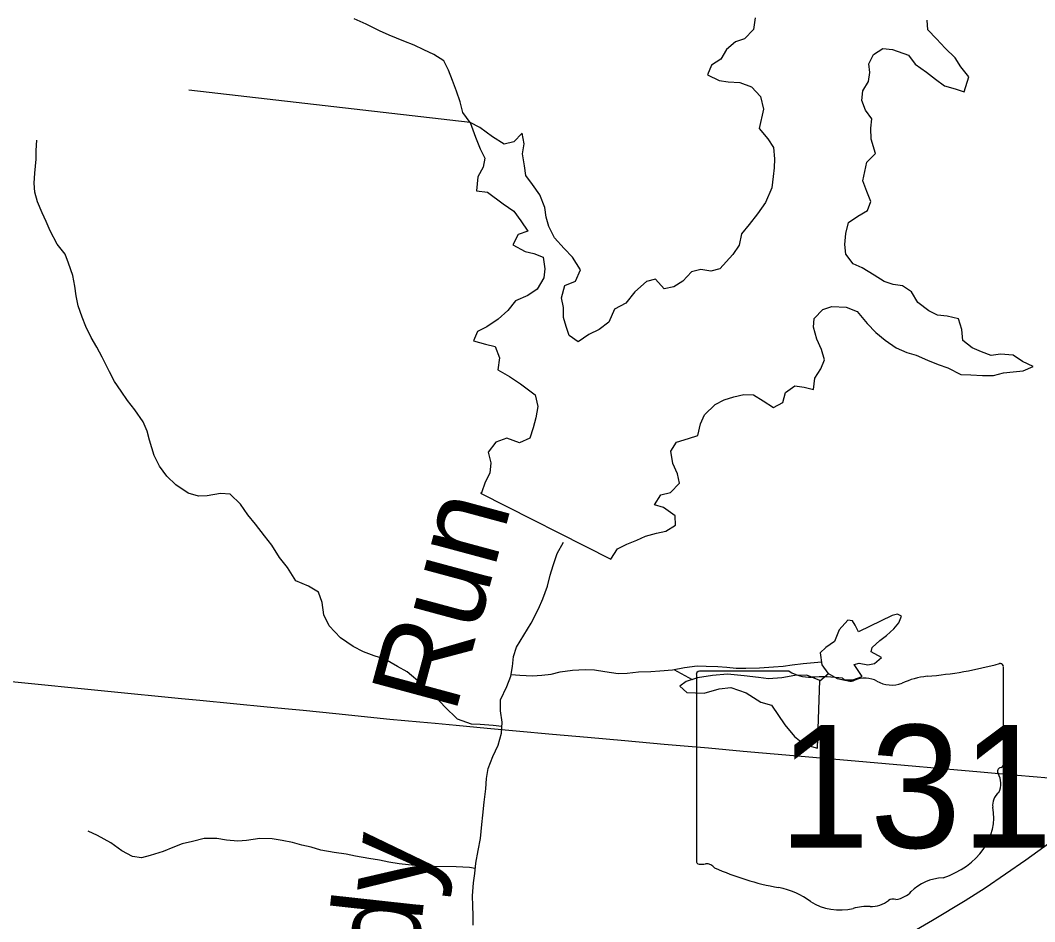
# Model space of a CAD drawing. Extents: x 1451455 to 1749751, y 218250 to 574981.
# Drawn here: x 1547561 to 1553308, y 429328 to 434437 of the extents above; entities that cross this region are included whole.
import ezdxf

# ---------------------------------------------------------------- set-up
doc = ezdxf.new("R2010")
doc.units = 0
for name, color, linetype in [('GM_X_Major_Lake', 7, 'Continuous'), ('GM_X_Minor_Lake', 7, 'Continuous'), ('GM_X_Minor_River', 7, 'Continuous'), ('GM_X_Minor_River_Text', 7, 'Continuous'), ('GM_X_State_Location', 7, 'Continuous'), ('GM_X_State_Route', 7, 'Continuous'), ('GM_X_State_Shield', 7, 'Continuous'), ('GM_X_US_Route', 7, 'Continuous')]:
    doc.layers.add(name, color=color, linetype=linetype)

msp = doc.modelspace()

# ---------------------------------------------------------------- linework, layer by layer
at = {"layer": 'GM_X_Major_Lake'}
for points in [[(1551723.8, 434451.7), (1551715.8, 434385.5), (1551663.6, 434331.4), (1551613.4, 434315.3), (1551561.2, 434271.2), (1551529.1, 434217.1), (1551476.9, 434183), (1551454.8, 434128.9), (1551521.1, 434096.8), (1551571.3, 434088.8), (1551637.5, 434084.8), (1551703.8, 434060.7), (1551754, 434004.6), (1551772.1, 433934.4), (1551748, 433824.1), (1551796.2, 433766), (1551828.3, 433715.9), (1551834.4, 433651.7), (1551832.3, 433601.6), (1551826.3, 433551.5), (1551818.3, 433487.3), (1551782.2, 433405.1), (1551738, 433341), (1551689.8, 433280.8), (1551647.7, 433226.7), (1551633.6, 433162.5), (1551597.5, 433110.4), (1551525.2, 433028.2), (1551473, 433016.1), (1551416.8, 433024.2), (1551364.6, 433012.1), (1551314.4, 432958), (1551264.2, 432925.9), (1551208, 432915.9), (1551159.8, 432970), (1551109.6, 432956), (1551043.4, 432897.9), (1550991.2, 432833.7), (1550926.9, 432799.6), (1550894.8, 432725.5), (1550840.6, 432685.3), (1550782.4, 432657.3), (1550722.2, 432615.2), (1550670, 432651.3), (1550653.9, 432701.4), (1550637.8, 432753.5), (1550637.8, 432809.7), (1550627.8, 432863.8), (1550645.8, 432934), (1550706.1, 432958), (1550734.2, 433022.2), (1550690, 433094.4), (1550641.8, 433144.5)], [(1552374.4, 434140.9), (1552368.4, 434191), (1552394.5, 434243.2), (1552448.7, 434277.2), (1552502.9, 434271.2), (1552593.2, 434239.1), (1552631.4, 434189), (1552695.6, 434142.9), (1552745.8, 434102.8), (1552798, 434066.7), (1552858.3, 434048.7), (1552908.5, 434032.6), (1552934.6, 434116.8), (1552890.4, 434173), (1552858.3, 434225.1), (1552802, 434279.2), (1552751.8, 434331.4), (1552703.6, 434383.5), (1552699.6, 434437.6)], [(1550907, 431384), (1550945.1, 431442.2), (1550997.3, 431468.2), (1551053.5, 431490.3), (1551103.7, 431514.3), (1551166, 431530.4), (1551218.2, 431542.4), (1551272.4, 431576.5), (1551270.4, 431628.6), (1551206.1, 431676.8), (1551153.9, 431690.8), (1551190, 431747), (1551244.3, 431761), (1551296.4, 431813.1), (1551284.4, 431867.3), (1551258.3, 431925.4), (1551246.2, 431995.6), (1551278.4, 432045.7), (1551346.6, 432067.8), (1551398.8, 432083.8), (1551414.9, 432150), (1551437, 432202.1), (1551497.2, 432260.2), (1551549.4, 432286.3), (1551603.6, 432302.4), (1551659.8, 432316.4), (1551716, 432314.4), (1551770.2, 432280.3), (1551828.5, 432242.2), (1551880.7, 432270.3), (1551896.7, 432328.4), (1551948.9, 432366.5), (1552003.1, 432358.5), (1552055.3, 432344.5), (1552063.4, 432408.6), (1552097.5, 432462.8), (1552117.6, 432512.9), (1552099.5, 432571), (1552073.4, 432629.2), (1552055.3, 432697.3), (1552059.3, 432747.5), (1552107.5, 432797.6), (1552159.7, 432815.6), (1552240, 432811.6), (1552302.3, 432787.6), (1552358.5, 432719.4), (1552408.7, 432667.2), (1552460.9, 432625.1), (1552523.1, 432581), (1552583.4, 432555), (1552637.6, 432538.9), (1552701.8, 432510.8), (1552762.1, 432486.8), (1552816.3, 432466.7), (1552890.6, 432430.6), (1552946.8, 432428.6), (1553013, 432424.6), (1553075.3, 432424.6), (1553131.5, 432438.6), (1553185.7, 432444.7), (1553243.9, 432450.7), (1553300.2, 432474.7), (1553239.9, 432502.8), (1553185.7, 432538.9), (1553115.4, 432544.9), (1553061.2, 432536.9), (1553007, 432559), (1552954.8, 432581), (1552900.6, 432623.1), (1552894.6, 432685.3), (1552876.5, 432745.4), (1552812.2, 432759.5), (1552758, 432765.5), (1552707.8, 432791.5), (1552645.6, 432837.7), (1552609.4, 432897.8), (1552559.2, 432931.9), (1552507, 432939.9), (1552454.8, 432956), (1552398.6, 432992.1), (1552330.3, 433034.2), (1552280.1, 433056.2), (1552238, 433112.4), (1552232, 433166.5), (1552238, 433228.7), (1552254, 433290.8), (1552306.2, 433326.9), (1552360.4, 433359), (1552380.5, 433411.1), (1552356.4, 433467.3), (1552334.3, 433527.4), (1552356.4, 433633.7), (1552406.6, 433681.8), (1552382.5, 433764), (1552380.4, 433826.1), (1552386.5, 433878.3), (1552350.3, 433928.4), (1552328.2, 433982.5), (1552334.2, 434036.7), (1552366.4, 434090.8), (1552374.4, 434140.9)], [(1550641.8, 433144.5), (1550587.6, 433204.7), (1550555.4, 433268.8), (1550539.4, 433321), (1550533.3, 433377.1), (1550505.2, 433447.2), (1550463.1, 433507.4), (1550424.9, 433557.5), (1550416.9, 433611.7), (1550406.8, 433679.8), (1550414.8, 433738), (1550404.8, 433798.1), (1550356.6, 433748), (1550302.4, 433736), (1550236.1, 433776.1), (1550163.9, 433830.2), (1550109.6, 433858.3), (1550139.8, 433774.1), (1550165.9, 433707.9), (1550192, 433655.8), (1550184, 433605.7), (1550153.9, 433549.5), (1550145.8, 433471.3), (1550208.1, 433463.3), (1550296.4, 433397.1), (1550356.7, 433355), (1550396.8, 433300.9), (1550437, 433242.8), (1550380.8, 433222.7), (1550350.7, 433164.6), (1550420.9, 433126.5), (1550471.1, 433116.4), (1550523.3, 433094.4), (1550533.4, 433028.2), (1550527.4, 432978.1), (1550489.2, 432913.9), (1550437, 432877.8), (1550366.8, 432847.8), (1550322.6, 432791.6), (1550268.4, 432743.5), (1550204.1, 432699.4), (1550151.9, 432673.3), (1550127.8, 432621.2), (1550196.1, 432601.2), (1550252.3, 432589.1), (1550276.4, 432525), (1550266.4, 432456.8), (1550332.7, 432418.7), (1550394.9, 432376.6), (1550477.2, 432314.4), (1550493.3, 432248.3), (1550481.3, 432184.1), (1550467.2, 432128), (1550447.1, 432069.8), (1550388.9, 432041.7), (1550316.6, 432069.8), (1550254.4, 432045.8), (1550212.2, 431989.6), (1550226.3, 431929.5), (1550220.3, 431871.3), (1550194.2, 431819.2), (1550174.1, 431759), (1550168.1, 431757)], [(1550168.1, 431757), (1550907, 431384)]]:
    msp.add_lwpolyline(points, dxfattribs=at)
at = {"layer": 'GM_X_Minor_Lake'}
for points in [[(1552310.9, 430972.1), (1552291.5, 431008.5), (1552275.9, 431032.8), (1552249.9, 431037.2), (1552200.8, 430982.1), (1552173.5, 430916.5), (1552124.7, 430883.3), (1552092.1, 430851.8), (1552102.8, 430783.6), (1552136.1, 430737), (1552189.7, 430706), (1552225.7, 430699.3), (1552277.8, 430698.4), (1552330.3, 430717.5), (1552285.4, 430786.3), (1552313.7, 430793.8), (1552363.6, 430785), (1552399.9, 430792.3), (1552440.6, 430825.6), (1552381, 430858.7), (1552387.5, 430882.6), (1552430.3, 430921.9), (1552469, 430951.2), (1552509.8, 430988.6), (1552538.5, 431022.1), (1552553.2, 431059.9), (1552531.4, 431072.3), (1552501.1, 431064.8)], [(1552501.1, 431064.8), (1552310.9, 430972.1)], [(1552091.2, 430695.7), (1552017.5, 430725), (1551949.3, 430724.2), (1551874.9, 430711.6), (1551800.5, 430704.9), (1551742.5, 430711.9), (1551662.4, 430721.4), (1551568.3, 430731), (1551482, 430724.6), (1551397.5, 430710.1), (1551332.9, 430689.2), (1551298.3, 430663.8), (1551337.8, 430627), (1551436, 430623.3), (1551520.7, 430647.8), (1551587, 430656.6), (1551672.7, 430625.1), (1551756, 430573.5), (1551817.9, 430556.4), (1551892.1, 430445), (1551947, 430377.9), (1552004.4, 430332.9), (1552078.2, 430311.5)], [(1552078.2, 430311.5), (1552091.2, 430695.7)]]:
    msp.add_lwpolyline(points, dxfattribs=at)
at = {"layer": 'GM_X_Minor_River'}
for points in [[(1550109.6, 433858.3), (1550067.8, 433914.9), (1550052.8, 433975.2), (1550031.8, 434035.6), (1550008.9, 434096.1), (1549987.9, 434154.5), (1549960.7, 434207), (1549903.2, 434244.1), (1549847.5, 434269.1), (1549791.9, 434296.1), (1549734.1, 434319.2), (1549650.5, 434352.7), (1549596.8, 434377.7), (1549521.2, 434415), (1549451.6, 434446.3)], [(1550109.6, 433858.3), (1548515.5, 434040.6)], [(1550289.7, 430434.8), (1550239.2, 430440.4), (1550167.1, 430445.7), (1550117, 430448.6), (1550037.2, 430476), (1549964.3, 430547.4), (1549903.4, 430614.6), (1549838.2, 430673.8), (1549753.3, 430745.4), (1549697.7, 430774.4), (1549626.2, 430815.7), (1549566.4, 430834.8), (1549504.6, 430857.9), (1549447, 430889), (1549375.7, 430938.3), (1549310.7, 431005.5), (1549279.8, 431068.1), (1549271, 431138.4), (1549250, 431196.8), (1549194.5, 431229.8), (1549122.8, 431261.1), (1549074.1, 431336.1), (1549029, 431392.9), (1548986.1, 431461.8), (1548944.9, 431514.6), (1548894, 431581.5), (1548850.8, 431634.4), (1548807.8, 431695.2), (1548750.7, 431752.3), (1548694.6, 431755.3), (1548620.1, 431742.6), (1548569.9, 431739.5), (1548512.1, 431756.5), (1548442.7, 431803.8), (1548391.5, 431852.8), (1548350.4, 431909.6), (1548319.4, 431970.2), (1548292.9, 432056.7), (1548279.8, 432109), (1548256.7, 432161.5), (1548209.8, 432230.4), (1548168.6, 432283.2), (1548131.5, 432335.9), (1548094.4, 432390.6), (1548065.3, 432445.2), (1548024.6, 432528), (1547993.6, 432584.6), (1547962.5, 432639.2), (1547931.5, 432701.8), (1547910.4, 432754.2), (1547889.5, 432818.6), (1547876.5, 432874.9), (1547869.5, 432931.1), (1547858.6, 432991.3), (1547833.7, 433059.9), (1547814.6, 433112.2), (1547769.5, 433169.1), (1547730.8, 433243.9), (1547707.7, 433296.3), (1547684.5, 433346.8), (1547657.6, 433409.3), (1547642.5, 433463.6), (1547639.4, 433513.7), (1547642.5, 433571.7), (1547649.9, 433649.7), (1547650.8, 433699.7), (1547653.9, 433757.7)], [(1550126.4, 429309.7), (1550127.4, 429363.8), (1550124.3, 429417.9), (1550123.3, 429476), (1550128.6, 429548), (1550135.5, 429601.9), (1550142.6, 429659.8), (1550155.9, 429731.7), (1550169.1, 429799.6), (1550176.5, 429879.5), (1550181.4, 429931.5), (1550188.7, 430005.5), (1550198.1, 430081.4), (1550203.1, 430139.4), (1550212.2, 430197.3), (1550237.4, 430265), (1550268.6, 430328.5), (1550287.9, 430396.3), (1550291, 430460.3), (1550282.1, 430524.5), (1550281.2, 430586.6), (1550316.6, 430662.1), (1550339.7, 430719.8), (1550348.7, 430775.7), (1550355.7, 430831.7), (1550372.6, 430885.4), (1550414, 430952.8), (1550455.3, 431020.2), (1550496.8, 431101.6), (1550521.9, 431159.2), (1550547.2, 431230.9), (1550562.3, 431292.7), (1550579.3, 431346.5), (1550602.6, 431416.1), (1550637.8, 431479.6)], [(1550341.2, 430729.1), (1550390.8, 430726), (1550463, 430722.7), (1550515.2, 430725.8), (1550569.4, 430730.8), (1550619.8, 430744), (1550690.2, 430754.7), (1550760.5, 430757.5), (1550814.6, 430756.5), (1550872.6, 430747.5), (1550948.6, 430736.1), (1550998.8, 430737.2), (1551063.1, 430744), (1551133.4, 430746.8), (1551183.6, 430749.9), (1551255.9, 430756.6), (1551324.3, 430769.4), (1551396.7, 430778.1), (1551446.8, 430777.3), (1551513, 430774.1), (1551563.1, 430771.2), (1551617.1, 430766.2), (1551671.3, 430765.2), (1551749.5, 430767.9), (1551827.8, 430772.5), (1551884.1, 430777.5), (1551934.4, 430784.6), (1551996.7, 430791.5), (1552099.9, 430802.1)], [(1551264, 430758.2), (1551367.3, 430700.3)], [(1552091.2, 430693.7), (1552139.7, 430734.8)], [(1550138.9, 429629.4), (1550106.1, 429636.5), (1550029.9, 429639.8), (1549905.5, 429641.9), (1549815.3, 429645.4), (1549761.2, 429650.3), (1549707.1, 429657.3), (1549649.1, 429666.3), (1549595.1, 429677.2), (1549535.1, 429686.2), (1549459.1, 429699.5), (1549407.1, 429710.4), (1549339.1, 429721.6), (1549263.1, 429734.9), (1549209.2, 429751.8), (1549155.2, 429762.8), (1549103.3, 429777.7), (1549045.3, 429788.7), (1548987.3, 429797.7), (1548917.1, 429800.9), (1548842.7, 429788.1), (1548792.4, 429785), (1548728.3, 429790.1), (1548674.3, 429801), (1548602.1, 429800.2), (1548535.6, 429783.3), (1548477.2, 429770.3), (1548424.6, 429749.2), (1548370.1, 429726.1), (1548297.4, 429703.3), (1548247, 429690.1), (1548197, 429699), (1548135.4, 429730.1), (1548074, 429775.2), (1547998.5, 429816.5), (1547944.7, 429841.5)]]:
    msp.add_lwpolyline(points, dxfattribs=at)
at = {"layer": 'GM_X_State_Route'}
msp.add_lwpolyline([(1547491.5, 430692.2), (1548056.1, 430634.7), (1548473.9, 430593.9), (1548578.5, 430583.8), (1548960.3, 430546.4), (1549081.1, 430535.1), (1549162.6, 430527.1), (1549348.5, 430508.2), (1549655, 430476.9), (1549824.4, 430461.1), (1549910.7, 430453.1), (1550030.5, 430442), (1550206.8, 430425.7), (1550370.1, 430410.4), (1550575.6, 430392.3), (1550774.7, 430375.2), (1550986.9, 430355.3), (1551209, 430335.4), (1551300.5, 430327.3), (1551460.6, 430314), (1551656.5, 430294.9), (1551941, 430271.1), (1552247.7, 430244), (1552571.6, 430215.4), (1552784.1, 430197.1), (1552980.1, 430179.3), (1553211.1, 430159), (1553566, 430127.9)], dxfattribs=at)
at = {"layer": 'GM_X_State_Shield'}
for p, q in [((1551917.9, 430747.7), (1551408.3, 430747.7)), ((1553131.4, 430221.1), (1553131.4, 430773.9)), ((1551391.2, 430729.5), (1551391.2, 429672.9)), ((1553131.2, 430221.3), (1553131.4, 430221.1))]:
    msp.add_line(p, q, dxfattribs=at)
for centre, major_axis, start_param, end_param in [((1551411.1, 430731.8), (20.2, 0), 1.712693, 3.28349), ((1552039.3, 430870.4), (195.5, 0), 4.042523, 4.731795), ((1552511.5, 432188.3), (1845.5, 0), 4.814394, 5.042369), ((1553112.1, 430776.2), (19.4, 0), 6.141152, 7.989035), ((1552104.1, 430154.5), (702, 0), 1.404758, 1.657858), ((1552263.5, 430737.2), (56.4, 0), 3.836095, 5.185415), ((1552346.3, 430615.1), (117.3, 0), 0.950623, 2.079405), ((1552497.7, 430782.6), (141.1, 0), 4.081561, 5.145723), ((1552746.9, 430425), (371.3, 0), 1.699011, 2.107814), ((1553110.7, 430219), (20.7, 0), 5.05454, 6.418171), ((1553126.9, 430180.6), (30, 0), 1.883978, 3.671073), ((1552936.2, 430110.7), (180, 0), 5.934695, 6.695948), ((1553200.8, 429989.8), (130.9, 0), 2.387724, 3.262537), ((1552614.9, 429919.5), (461.6, 0), 5.101752, 6.440018), ((1551411.3, 429670.6), (20.3, 0), 3.00124, 4.508301), ((1551414.4, 429778.7), (155.2, 0), 4.665946, 4.897461), ((1551446.1, 429611.9), (56, 0), 0.519207, 1.627899), ((1552152.7, 430561.3), (1332.7, 0), 4.195997, 4.488961), ((1552809.5, 429376.2), (252.8, 0), 1.647645, 2.488434), ((1551755.4, 429198.2), (417, 0), 0.823519, 1.323587), ((1552489.2, 429570.5), (149.1, 0), 4.937069, 5.64225), ((1552206.4, 429606.7), (264.6, 0), 4.026481, 4.996735), ((1552359.3, 429241.4), (217.4, 0), 1.495662, 1.94098), ((1552378.6, 429527.6), (141, 0), 4.691044, 5.507374), ((1552506.1, 429425.2), (39.7, 0), 1.147584, 2.315152)]:
    msp.add_ellipse(centre, major_axis=major_axis, ratio=0.8, start_param=start_param, end_param=end_param, dxfattribs=at)
at = {"layer": 'GM_X_US_Route'}
msp.add_lwpolyline([(1550785.6, 428226.3), (1550926.9, 428307.4), (1551137.7, 428427.8), (1551622, 428704.2), (1551758.7, 428782.1), (1552066.2, 428956.9), (1552177, 429020.5), (1552313.6, 429098.7), (1552524.9, 429218.3), (1552729, 429337), (1552914.3, 429449), (1553028, 429521.1), (1553258, 429678.9), (1553428.8, 429801.2), (1553571.6, 429906), (1553714.7, 430010.4), (1553817.8, 430085)], dxfattribs=at)

# ---------------------------------------------------------------- texts
at = {"layer": 'GM_X_Minor_River_Text'}
for s, height, rotation, p in [('Run', 499.96, 74.89665, (1550024, 430499.6)), ('Glady', 500.02, 83.7343, (1549696.7, 428062))]:
    msp.add_text(s, height=height, rotation=rotation, dxfattribs=at).set_placement(p)
at = {"layer": 'GM_X_State_Location'}
for s in ['s', 'r']:
    msp.add_text(s, height=1, dxfattribs=at).set_placement((1552241.7, 430131))
msp.add_text('131', height=1, rotation=0.00001, dxfattribs=at).set_placement((1551888.7, 430058.2))
at = {"layer": 'GM_X_State_Shield'}
msp.add_text('131', height=696.1, dxfattribs=at).set_placement((1551856.5, 429747.4))

doc.saveas('drawing.dxf')
